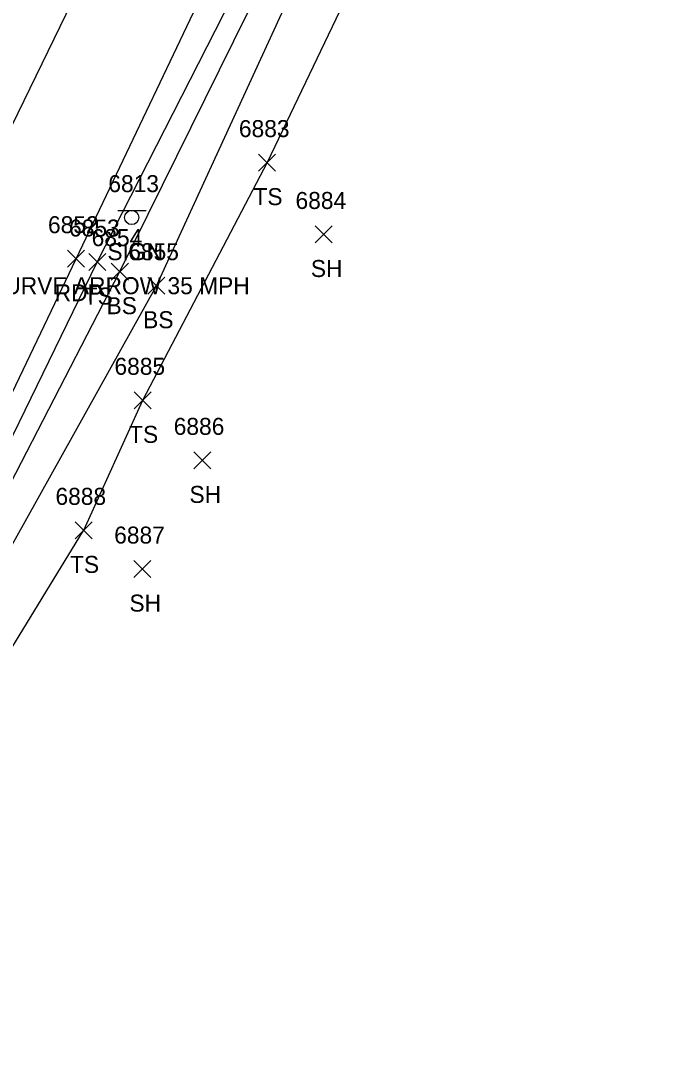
# Model space of a CAD drawing. Extents: x 1611797 to 1633212, y 298978 to 305475.
# Drawn here: x 1623747.5 to 1623824.1, y 303703.3 to 303824.4 of the extents above; entities that cross this region are included whole.
import ezdxf

# ---------------------------------------------------------------- set-up
doc = ezdxf.new("R2010")
doc.units = 0
for name, color, linetype in [('L_A', 7, 'Continuous'), ('L_I', 7, 'Continuous'), ('L_TIC', 7, 'Continuous'), ('LELB', 7, 'Continuous'), ('P_A', 7, 'Continuous'), ('P_I', 7, 'Continuous'), ('P_TIC', 7, 'Continuous'), ('PET', 7, 'Continuous'), ('PRC', 7, 'Continuous'), ('S_A', 7, 'Continuous'), ('S_C', 7, 'Continuous'), ('S_I', 7, 'Continuous'), ('SSGN', 7, 'Continuous')]:
    doc.layers.add(name, color=color, linetype=linetype)

msp = doc.modelspace()

# ---------------------------------------------------------------- linework, layer by layer
at = {"layer": 'L_TIC'}
for points in [[(1623775.41, 303806.67), (1623777.41, 303808.67)], [(1623777.41, 303806.67), (1623775.41, 303808.67)], [(1623782.07, 303798.22), (1623784.07, 303800.22)], [(1623784.07, 303798.22), (1623782.07, 303800.22)], [(1623755.47, 303794.98), (1623757.47, 303796.98)], [(1623757.47, 303794.98), (1623755.47, 303796.98)], [(1623758.12, 303793.85), (1623760.12, 303795.85)], [(1623760.12, 303793.85), (1623758.12, 303795.85)], [(1623762.42, 303792.2), (1623764.42, 303794.2)], [(1623764.42, 303792.2), (1623762.42, 303794.2)], [(1623760.8, 303778.72), (1623762.8, 303780.72)], [(1623762.8, 303778.72), (1623760.8, 303780.72)], [(1623767.81, 303771.66), (1623769.81, 303773.66)], [(1623769.81, 303771.66), (1623767.81, 303773.66)], [(1623753.87, 303763.43), (1623755.87, 303765.43)], [(1623755.87, 303763.43), (1623753.87, 303765.43)], [(1623753.87, 303763.43), (1623755.87, 303765.43)], [(1623755.87, 303763.43), (1623753.87, 303765.43)], [(1623760.77, 303758.88), (1623762.77, 303760.88)], [(1623762.77, 303758.88), (1623760.77, 303760.88)]]:
    msp.add_lwpolyline(points, dxfattribs=at)
at = {"layer": 'LELB'}
for points in [[(1623740.23, 303740.54), (1623735.95, 303738.13), (1623733.04, 303738.73), (1623730.26, 303741.26), (1623736.66, 303755.3), (1623756.47, 303795.98), (1623775.32, 303833.05), (1623795.61, 303873.89), (1623811.07, 303903.3), (1623831.07, 303937.59), (1623850.6, 303969.47), (1623881.4, 304014.8), (1623901.24, 304044.35), (1623930, 304082.68), (1623952.95, 304110.39), (1623992.55, 304153.19), (1624020.81, 304180.67), (1624058.38, 304214.54), (1624070.13, 304221.5)], [(1623733.78, 303740.47), (1623738.51, 303754.96), (1623759.12, 303794.85), (1623777.54, 303832.17), (1623797.8, 303872.86), (1623812.76, 303901.96), (1623832.53, 303936.61), (1623852.45, 303968.82), (1623883.01, 304013.7), (1623903, 304043.14), (1623931.54, 304080.8), (1623954.14, 304109.34), (1623993.44, 304152.2), (1624022.26, 304179.45), (1624060.69, 304212.27), (1624070.13, 304220.57)], [(1623733.78, 303740.47), (1623735.41, 303740.12), (1623741.31, 303753.52), (1623763.42, 303793.2), (1623780.16, 303829.64), (1623800.51, 303871.51), (1623815.19, 303900), (1623835, 303935.42), (1623854.96, 303967.29), (1623885.08, 304011.89), (1623905.91, 304041.32), (1623933.42, 304079.65), (1623956.31, 304107.74), (1623995.39, 304150.94), (1624023.82, 304177.46), (1624061.85, 304211.18), (1624071.01, 304219.63), (1624070.13, 304220.57)], [(1623817.2, 303897.72), (1623807.11, 303873.35), (1623795.86, 303852.08), (1623788.08, 303832.11), (1623776.41, 303807.67), (1623761.8, 303779.72), (1623754.87, 303764.43)], [(1623740.23, 303740.54), (1623754.87, 303764.43)]]:
    msp.add_lwpolyline(points, dxfattribs=at)
at = {"layer": 'P_TIC'}
for points in [[(1623752.98, 303795.37), (1623754.98, 303797.37)], [(1623754.98, 303795.37), (1623752.98, 303797.37)]]:
    msp.add_lwpolyline(points, dxfattribs=at)
at = {"layer": 'PET'}
msp.add_lwpolyline([(1623521.72, 303321.44), (1623541.24, 303359.86), (1623549.44, 303375.02), (1623558.42, 303389.84), (1623576.42, 303427.11), (1623579.3, 303435.24), (1623586.67, 303450.13), (1623606.63, 303494.34), (1623624.63, 303531.79), (1623629.64, 303541.2), (1623640.47, 303561.71), (1623652.95, 303588.82), (1623668.17, 303620.13), (1623688.07, 303660.5), (1623706.44, 303698), (1623715.55, 303716.54), (1623727.78, 303741.6), (1623734.82, 303756.24), (1623753.98, 303796.37), (1623772.12, 303834.51)], dxfattribs=at)
at = {"layer": 'PRC'}
msp.add_lwpolyline([(1623500.2, 303310.64), (1623518.37, 303345.45), (1623538.12, 303385.28), (1623550.76, 303411.89), (1623576.05, 303461.74), (1623596.12, 303502.61), (1623615.15, 303542.27), (1623637.97, 303589.51), (1623656.77, 303627.63), (1623675.59, 303665.68), (1623694.61, 303705.02), (1623709.58, 303735.61), (1623722.72, 303763.04), (1623741.55, 303802.02), (1623760.52, 303841.05)], dxfattribs=at)
at = {"layer": 'SSGN'}
for p, q in [((1623758.88, 303802.05), (1623762.21, 303802.05)), ((1623760.52, 303801.22), (1623760.52, 303801.22))]:
    msp.add_line(p, q, dxfattribs=at)
msp.add_circle((1623760.52, 303801.22), 0.833, dxfattribs=at)

# ---------------------------------------------------------------- texts
at = {"layer": 'L_A'}
for s, p in [('TS', (1623774.82, 303802.67)), ('SH', (1623781.56, 303794.22)), ('TS', (1623754.88, 303790.98)), ('BS', (1623757.56, 303789.85)), ('BS', (1623761.86, 303788.2)), ('TS', (1623760.21, 303774.72)), ('SH', (1623767.3, 303767.66)), ('TS', (1623753.27, 303759.43)), ('TS', (1623753.27, 303759.43)), ('SH', (1623760.25, 303754.88))]:
    msp.add_text(s, height=2, dxfattribs=at).set_placement(p)
at = {"layer": 'L_I'}
for s, p in [('6883', (1623773.11, 303810.67)), ('6884', (1623779.76, 303802.22)), ('6853', (1623753.16, 303798.98)), ('6854', (1623755.81, 303797.85)), ('6855', (1623760.11, 303796.2)), ('6885', (1623758.49, 303782.72)), ('6886', (1623765.45, 303775.66)), ('6888', (1623751.56, 303767.43)), ('6888', (1623751.56, 303767.43)), ('6887', (1623758.46, 303762.88))]:
    msp.add_text(s, height=2, dxfattribs=at).set_placement(p)
at = {"layer": 'P_A'}
msp.add_text('RDP', height=2, dxfattribs=at).set_placement((1623751.47, 303791.37))
at = {"layer": 'P_I'}
msp.add_text('6852', height=2, dxfattribs=at).set_placement((1623750.68, 303799.37))
at = {"layer": 'S_A'}
msp.add_text('SIGN', height=2, dxfattribs=at).set_placement((1623757.66, 303796.2))
at = {"layer": 'S_C'}
msp.add_text('CURVE ARROW 35 MPH', height=2, dxfattribs=at).set_placement((1623743.62, 303792.2))
at = {"layer": 'S_I'}
msp.add_text('6813', height=2, dxfattribs=at).set_placement((1623757.77, 303804.2))

doc.saveas('drawing.dxf')
